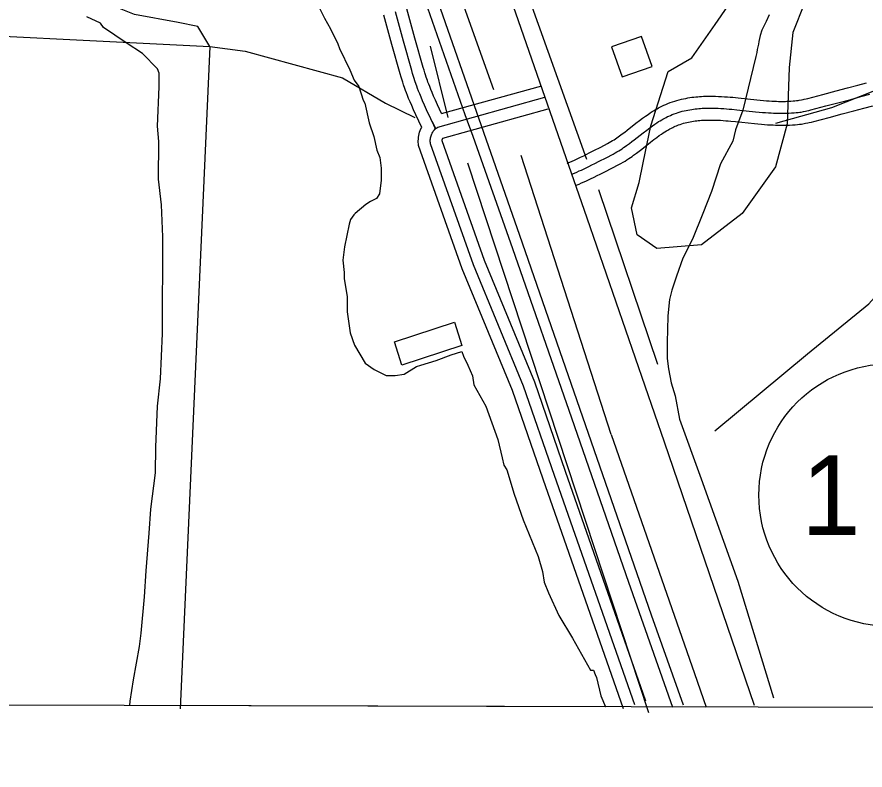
# Model space of a CAD drawing. Extents: x 3161615 to 3199515, y 867541 to 892976.
# Drawn here: x 3167730 to 3168796, y 872921 to 873867 of the extents above; entities that cross this region are included whole.
import ezdxf

# ---------------------------------------------------------------- set-up
doc = ezdxf.new("R2010")
doc.units = 0
for name, color, linetype in [('V-BLDG-OTLN', 7, 'Continuous'), ('V-GRID-FRAM', 7, 'Continuous'), ('V-RAIL-TRAK', 7, 'Continuous'), ('V-ROAD-CNTR', 7, 'Continuous'), ('V-ROAD-IDEN', 7, 'Continuous'), ('V-SITE-VEGE', 7, 'Continuous'), ('V-TOPO-SHOR', 7, 'Continuous')]:
    doc.layers.add(name, color=color, linetype=linetype)

msp = doc.modelspace()

# ---------------------------------------------------------------- linework, layer by layer
at = {"layer": 'V-BLDG-OTLN'}
for points in [[(3168477.3, 873829.8), (3168490.5, 873792.1), (3168528.3, 873805.3), (3168515.1, 873843)], [(3168204.4, 873459.3), (3168279.8, 873483.7), (3168289.3, 873454.4), (3168213.9, 873430)]]:
    msp.add_lwpolyline(points, close=True, dxfattribs=at)
at = {"layer": 'V-GRID-FRAM'}
msp.add_lwpolyline([(3165877.4, 891195.5), (3197229, 891108.8), (3197186.7, 872920.9), (3165819.2, 873007.6), (3165877.4, 891195.5)], dxfattribs=at)
at = {"layer": 'V-RAIL-TRAK'}
msp.add_lwpolyline([(3167916.5, 874820), (3167948.2, 874731.2), (3168003.7, 874571.1), (3168069.2, 874383.3), (3168125.2, 874224.3), (3168180.6, 874066), (3168240, 873896.1), (3168293.1, 873744.7), (3168302.8, 873717.5), (3168352.8, 873576.4), (3168426.8, 873363.4), (3168498.7, 873156.9), (3168553.8, 873000)], dxfattribs=at)
at = {"layer": 'V-ROAD-CNTR'}
for points in [[(3167646.4, 875910), (3167879.5, 875241.8), (3168118.7, 874543.9), (3168216.7, 874266.8), (3168340.2, 873920.1), (3168446.3, 873615), (3168543.4, 873333.6), (3168656.7, 873002.3)], [(3168567.5, 873002.5), (3168527.3, 873115.5), (3168361.9, 873592.9), (3168208.2, 874033.3), (3168082.7, 874393.3), (3167872.4, 874990.7), (3167681, 875545.6), (3167593.1, 875801.9)], [(3168238.7, 873728.7), (3168231.3, 873744.5), (3168228.5, 873750.7), (3168226.1, 873756.2), (3168224.1, 873761), (3168222.3, 873765.2), (3168220.8, 873768.9), (3168219.6, 873772.2), (3168218.5, 873775.1), (3168217.5, 873777.7), (3168216, 873782.2), (3168214.8, 873785.6), (3168214, 873788.2), (3168212.8, 873792), (3168211.7, 873795.9), (3168201.3, 873832.8), (3168196.2, 873851.3), (3168191.1, 873869.9)], [(3168256.2, 873727), (3168251.9, 873736), (3168255.5, 873728.1), (3168244.9, 873750.8), (3168242.2, 873756.8), (3168239.9, 873762.1), (3168237.9, 873766.7), (3168236.2, 873770.8), (3168234.8, 873774.4), (3168233.6, 873777.6), (3168232.6, 873780.3), (3168231.7, 873782.8), (3168230.2, 873787), (3168229.1, 873790.2), (3168228.3, 873792.7), (3168227.2, 873796.3), (3168226.1, 873800), (3168215.8, 873836.9), (3168210.6, 873855.3), (3168205.6, 873873.8)], [(3168263.7, 873746), (3168258.6, 873757), (3168255.9, 873762.9), (3168253.7, 873768.1), (3168251.7, 873772.5), (3168250.1, 873776.5), (3168248.8, 873779.9), (3168247.6, 873782.9), (3168246.6, 873785.5), (3168245.8, 873787.8), (3168244.4, 873791.9), (3168243.3, 873794.9), (3168242.6, 873797.2), (3168241.6, 873800.6), (3168240.5, 873804.1), (3168230.2, 873840.9), (3168225.1, 873859.3), (3168220, 873877.8)], [(3168709.7, 873762.4), (3168711.6, 873762.6), (3168713.2, 873762.9), (3168715.9, 873763.3), (3168718, 873763.7), (3168719.4, 873764), (3168721.7, 873764.5), (3168724, 873765.1), (3168742.9, 873770.1), (3168759.5, 873774.5), (3168774, 873778.4), (3168786.7, 873781.9), (3168797.8, 873784.9)], [(3168263.7, 873746), (3168389.6, 873781)], [(3168258.8, 873729), (3168393.6, 873766.6)], [(3168421.5, 873683.7), (3168424.8, 873685.1), (3168427.8, 873686.4), (3168430.6, 873687.6), (3168433.2, 873688.8), (3168438.1, 873691.1), (3168442.4, 873693.1), (3168446.1, 873695), (3168449.3, 873696.6), (3168455.1, 873699.5), (3168463.7, 873703.9), (3168472.2, 873708.4), (3168474.4, 873709.6), (3168476.5, 873710.8), (3168478.4, 873712), (3168480.4, 873713.2), (3168482.2, 873714.4), (3168484, 873715.6), (3168485.7, 873716.8), (3168487.4, 873718), (3168490.7, 873720.4), (3168493.8, 873722.7), (3168496.7, 873725), (3168508, 873733.9), (3168512.4, 873737.3), (3168516.3, 873740.2), (3168519.9, 873742.8), (3168523.1, 873745), (3168525.9, 873746.9), (3168528.4, 873748.6), (3168530.7, 873750), (3168532.7, 873751.2), (3168534.5, 873752.2), (3168536.2, 873753.1), (3168539, 873754.6), (3168541.2, 873755.7), (3168542.9, 873756.5), (3168545.4, 873757.6), (3168548, 873758.7), (3168550.9, 873759.8), (3168553.8, 873760.8), (3168556.7, 873761.8), (3168559.5, 873762.6), (3168562.3, 873763.4), (3168565.1, 873764.1), (3168567.8, 873764.7), (3168570.5, 873765.2), (3168573.1, 873765.7), (3168575.7, 873766.1), (3168578.3, 873766.5), (3168580.8, 873766.8), (3168583.2, 873767.1), (3168585.7, 873767.3), (3168588, 873767.5), (3168590.4, 873767.6), (3168592.7, 873767.8), (3168594.9, 873767.8), (3168597.2, 873767.9), (3168599.4, 873767.9), (3168603.6, 873767.9), (3168607.8, 873767.9), (3168611.8, 873767.7), (3168615.6, 873767.5), (3168619.3, 873767.3), (3168622.9, 873767), (3168626.4, 873766.8), (3168629.8, 873766.5), (3168636.2, 873765.8), (3168659.8, 873763.3), (3168664.2, 873762.9), (3168668.2, 873762.6), (3168671.9, 873762.2), (3168675.4, 873762), (3168678.7, 873761.8), (3168681.7, 873761.6), (3168684.5, 873761.5), (3168687.1, 873761.4), (3168689.6, 873761.4), (3168691.8, 873761.4), (3168693.9, 873761.4), (3168695.9, 873761.4), (3168697.7, 873761.5), (3168699.4, 873761.5), (3168702.6, 873761.7), (3168705.4, 873761.9), (3168707.8, 873762.2), (3168710, 873762.4)], [(3168711.7, 873747.5), (3168713.7, 873747.8), (3168715.5, 873748), (3168718.6, 873748.6), (3168720.9, 873749), (3168722.6, 873749.4), (3168725.2, 873749.9), (3168727.8, 873750.6), (3168746.7, 873755.6), (3168763.3, 873760.1), (3168777.9, 873763.9), (3168790.6, 873767.4), (3168801.7, 873770.4)], [(3168265.2, 873715.2), (3168397.6, 873752.1)], [(3168427.2, 873669.9), (3168430.6, 873671.3), (3168433.7, 873672.6), (3168436.7, 873673.9), (3168439.4, 873675.1), (3168444.5, 873677.5), (3168448.9, 873679.6), (3168452.7, 873681.5), (3168456.1, 873683.2), (3168461.9, 873686.1), (3168470.6, 873690.6), (3168479.3, 873695.2), (3168481.7, 873696.5), (3168484.1, 873697.8), (3168486.3, 873699.2), (3168488.4, 873700.5), (3168490.5, 873701.9), (3168492.5, 873703.2), (3168494.4, 873704.5), (3168496.2, 873705.8), (3168499.7, 873708.4), (3168502.9, 873710.8), (3168505.9, 873713.2), (3168517.2, 873722), (3168521.5, 873725.3), (3168525.2, 873728.2), (3168528.6, 873730.6), (3168531.5, 873732.6), (3168534.1, 873734.4), (3168536.4, 873735.9), (3168538.5, 873737.1), (3168540.3, 873738.2), (3168541.9, 873739.1), (3168543.3, 873739.9), (3168545.8, 873741.2), (3168547.7, 873742.2), (3168549.1, 873742.8), (3168551.3, 873743.8), (3168553.6, 873744.8), (3168556.1, 873745.7), (3168558.7, 873746.6), (3168561.2, 873747.5), (3168563.7, 873748.2), (3168566.1, 873748.9), (3168568.6, 873749.5), (3168571, 873750), (3168573.3, 873750.5), (3168575.7, 873750.9), (3168578, 873751.3), (3168580.3, 873751.6), (3168582.5, 873751.9), (3168584.7, 873752.2), (3168586.9, 873752.4), (3168589.1, 873752.5), (3168591.2, 873752.7), (3168593.3, 873752.8), (3168595.4, 873752.8), (3168597.5, 873752.9), (3168599.5, 873752.9), (3168603.5, 873752.9), (3168607.4, 873752.9), (3168611.1, 873752.7), (3168614.8, 873752.5), (3168618.3, 873752.3), (3168621.8, 873752.1), (3168625.1, 873751.8), (3168628.4, 873751.5), (3168634.7, 873750.9), (3168658.3, 873748.4), (3168662.7, 873748), (3168666.9, 873747.6), (3168670.8, 873747.3), (3168674.4, 873747), (3168677.8, 873746.8), (3168681, 873746.6), (3168684, 873746.5), (3168686.8, 873746.4), (3168689.4, 873746.4), (3168691.8, 873746.4), (3168694.1, 873746.4), (3168696.2, 873746.4), (3168698.3, 873746.5), (3168700.1, 873746.6), (3168703.6, 873746.8), (3168706.7, 873747), (3168709.3, 873747.3), (3168711.7, 873747.5)], [(3168713.6, 873732.7), (3168715.8, 873732.9), (3168717.8, 873733.2), (3168721.2, 873733.8), (3168723.8, 873734.3), (3168725.8, 873734.7), (3168728.7, 873735.4), (3168731.5, 873736.1), (3168750.6, 873741.1), (3168767.2, 873745.6), (3168781.8, 873749.5), (3168794.5, 873752.9), (3168805.7, 873755.9)], [(3168433, 873656), (3168436.4, 873657.5), (3168439.7, 873658.9), (3168442.8, 873660.2), (3168445.6, 873661.5), (3168450.9, 873663.9), (3168455.4, 873666.1), (3168459.4, 873668.1), (3168462.8, 873669.8), (3168468.8, 873672.8), (3168477.6, 873677.3), (3168486.3, 873681.9), (3168489, 873683.4), (3168491.7, 873684.9), (3168494.2, 873686.4), (3168496.5, 873687.9), (3168498.8, 873689.4), (3168500.9, 873690.8), (3168503, 873692.2), (3168505, 873693.6), (3168508.6, 873696.3), (3168512, 873698.9), (3168515.2, 873701.3), (3168526.4, 873710.2), (3168530.6, 873713.4), (3168534.1, 873716.1), (3168537.3, 873718.4), (3168540, 873720.3), (3168542.3, 873721.8), (3168544.4, 873723.2), (3168546.2, 873724.3), (3168547.8, 873725.2), (3168549.2, 873726), (3168550.4, 873726.7), (3168552.6, 873727.9), (3168554.2, 873728.7), (3168555.4, 873729.2), (3168557.3, 873730.1), (3168559.1, 873730.8), (3168561.3, 873731.7), (3168563.5, 873732.4), (3168565.7, 873733.2), (3168567.8, 873733.8), (3168569.9, 873734.4), (3168572, 873734.9), (3168574.1, 873735.4), (3168576.2, 873735.8), (3168578.2, 873736.1), (3168580.2, 873736.5), (3168582.3, 873736.8), (3168584.3, 873737), (3168586.2, 873737.2), (3168588.2, 873737.4), (3168590.2, 873737.6), (3168592.1, 873737.7), (3168594, 873737.8), (3168595.9, 873737.9), (3168597.8, 873737.9), (3168599.6, 873737.9), (3168603.4, 873737.9), (3168607, 873737.9), (3168610.5, 873737.7), (3168614, 873737.6), (3168617.4, 873737.4), (3168620.7, 873737.1), (3168623.9, 873736.9), (3168627, 873736.6), (3168633.2, 873736), (3168656.8, 873733.5), (3168661.3, 873733.1), (3168665.6, 873732.7), (3168669.6, 873732.3), (3168673.4, 873732.1), (3168677, 873731.8), (3168680.3, 873731.7), (3168683.5, 873731.5), (3168686.4, 873731.4), (3168689.2, 873731.4), (3168691.8, 873731.4), (3168694.3, 873731.4), (3168696.6, 873731.4), (3168698.8, 873731.5), (3168700.8, 873731.6), (3168704.6, 873731.8), (3168708, 873732.1), (3168710.9, 873732.3), (3168713.4, 873732.6)], [(3168234.6, 873705.9), (3168234.4, 873711.8), (3168234.5, 873714), (3168234.7, 873716.2), (3168235, 873718.4), (3168235.5, 873720.6), (3168236.1, 873722.7), (3168236.9, 873724.8), (3168237.8, 873726.8), (3168238.7, 873728.7)], [(3168249.8, 873707.9), (3168249.6, 873709.2), (3168249.5, 873710.5), (3168249.4, 873711.8), (3168249.5, 873713), (3168249.6, 873714.3), (3168249.8, 873715.6), (3168250.1, 873716.8), (3168250.4, 873718.1), (3168250.9, 873719.3), (3168251.4, 873720.5), (3168251.9, 873721.6), (3168252.6, 873722.7), (3168253.3, 873723.8), (3168254.1, 873724.8), (3168254.9, 873725.8), (3168255.8, 873726.7), (3168256.8, 873727.5), (3168257.8, 873728.3), (3168258.8, 873729)], [(3168264.4, 873711.7), (3168264.5, 873712.8), (3168264.6, 873713.1), (3168265.2, 873715.2)], [(3168520.5, 873007.6), (3168419.6, 873296.2), (3168380.9, 873408.6), (3168317.7, 873561.4), (3168264.4, 873711.7)], [(3168492.2, 872997.7), (3168391.3, 873286.4), (3168352.8, 873398), (3168289.7, 873550.7), (3168234.6, 873705.9)], [(3168506.4, 873002.7), (3168405.4, 873291.3), (3168366.8, 873403.3), (3168303.7, 873556), (3168249.8, 873707.9)]]:
    msp.add_lwpolyline(points, dxfattribs=at)
msp.add_spline([(3172574.9, 872991.4), (3172391.3, 873136.4), (3172185.9, 873299.1), (3171983.7, 873455), (3171834.4, 873577.2), (3171683.8, 873697), (3171489.8, 873827.4), (3171191.1, 874027.4), (3170949.2, 874188.8), (3170747.7, 874329.4), (3170544.9, 874457.9), (3170452.4, 874517.4), (3170371.2, 874575.7), (3170275.1, 874638.4), (3170158.1, 874722.3), (3170073, 874793.8), (3169971.2, 874879.6), (3169872.1, 874978.9), (3169730.1, 875110.3), (3169559.7, 875281.6), (3169372, 875459.6), (3169221.3, 875604.5), (3169089, 875738.6), (3168983.6, 875846.6), (3168900.3, 875956.9), (3168809.8, 876073.4), (3168702.9, 876235.1), (3168574.3, 876446.7), (3168384.1, 876773.2)], degree=3, dxfattribs=at)
at = {"layer": 'V-ROAD-IDEN'}
msp.add_circle((3168827.4, 873266.5), 165, dxfattribs=at)
at = {"layer": 'V-SITE-VEGE'}
for p, q in [((3168110.7, 873877.5), (3168116.4, 873866)), ((3167834.9, 873859.8), (3167817.8, 873867.5)), ((3167838.6, 873854.1), (3167834.9, 873859.8)), ((3168116.4, 873866), (3168123.9, 873852.7)), ((3167867.1, 873834.9), (3167838.6, 873854.1)), ((3168123.9, 873852.7), (3168133.3, 873833.6)), ((3167887.9, 873821.5), (3167867.1, 873834.9)), ((3168133.3, 873833.6), (3168135.2, 873827.9)), ((3168135.2, 873827.9), (3168148.4, 873801.2)), ((3167906.8, 873802.4), (3167887.9, 873821.5)), ((3167908.7, 873796.7), (3167906.8, 873802.4)), ((3167908.6, 873779.6), (3167908.7, 873796.7)), ((3168148.4, 873801.2), (3168154, 873787.9)), ((3168154, 873787.9), (3168159.7, 873780.2)), ((3167906.5, 873730.1), (3167908.6, 873779.6)), ((3168159.7, 873780.2), (3168165.3, 873763.1)), ((3168165.3, 873763.1), (3168167.2, 873759.3)), ((3168167.2, 873759.3), (3168172.8, 873734.5)), ((3168172.8, 873734.5), (3168178.4, 873717.4)), ((3167908.3, 873711.1), (3167906.5, 873730.1)), ((3167908.1, 873663.6), (3167908.3, 873711.1)), ((3168178.4, 873717.4), (3168182.1, 873700.2)), ((3168182.1, 873700.2), (3168185.9, 873690.7)), ((3168185.9, 873690.7), (3168187.7, 873677.4)), ((3168187.7, 873677.4), (3168187.6, 873662.2)), ((3167911.7, 873631.2), (3167908.1, 873663.6)), ((3168187.6, 873662.2), (3168185.6, 873645.1)), ((3168174.2, 873635.6), (3168168.5, 873631.8)), ((3168181.8, 873639.4), (3168174.2, 873635.6)), ((3168185.6, 873645.1), (3168181.8, 873639.4)), ((3167913.4, 873591.3), (3167911.7, 873631.2)), ((3168168.5, 873631.8), (3168155.1, 873620.5)), ((3168153.2, 873618.6), (3168149.3, 873612.9)), ((3168155.1, 873620.5), (3168153.2, 873618.6)), ((3168147.4, 873607.2), (3168141.6, 873578.7)), ((3168149.3, 873612.9), (3168147.4, 873607.2)), ((3167912.8, 873469.5), (3167913.4, 873591.3)), ((3168141.6, 873578.7), (3168139.6, 873561.6)), ((3168139.6, 873561.6), (3168141.4, 873546.4)), ((3168141.4, 873546.4), (3168141.4, 873538.8)), ((3168141.4, 873538.8), (3168145.1, 873515.9)), ((3168145.1, 873515.9), (3168145, 873496.9)), ((3168145, 873496.9), (3168148.6, 873470.3)), ((3167910.6, 873412.5), (3167912.8, 873469.5)), ((3168148.6, 873470.3), (3168154.3, 873455)), ((3168154.3, 873455), (3168167.5, 873432.2)), ((3168256.9, 873435.5), (3168275.9, 873443)), ((3168275.9, 873443), (3168289.3, 873446.8)), ((3168289.3, 873446.8), (3168291.1, 873441.1)), ((3168167.5, 873432.2), (3168178.8, 873424.5)), ((3168237.8, 873429.9), (3168256.9, 873435.5)), ((3168291.1, 873441.1), (3168296.8, 873429.6)), ((3168178.8, 873424.5), (3168194, 873416.8)), ((3168216.8, 873418.6), (3168232.1, 873428)), ((3168232.1, 873428), (3168237.8, 873429.9)), ((3168296.8, 873429.6), (3168302.4, 873416.3)), ((3167906.7, 873378.3), (3167910.6, 873412.5)), ((3168194, 873416.8), (3168205.4, 873416.8)), ((3168205.4, 873416.8), (3168216.8, 873418.6)), ((3168302.4, 873416.3), (3168304.3, 873404.9)), ((3168304.3, 873404.9), (3168319.4, 873378.2)), ((3167904.5, 873326.9), (3167906.7, 873378.3)), ((3168319.4, 873378.2), (3168334.4, 873336.2)), ((3168334.4, 873336.2), (3168339.9, 873313.4)), ((3167904.3, 873294.6), (3167904.5, 873326.9)), ((3168339.9, 873313.4), (3168341.8, 873303.9)), ((3167898.4, 873249), (3167904.3, 873294.6)), ((3168341.8, 873303.9), (3168345.6, 873298.1)), ((3168345.6, 873298.1), (3168354.9, 873267.7)), ((3168354.9, 873267.7), (3168366.2, 873235.3)), ((3167896.4, 873218.6), (3167898.4, 873249)), ((3168366.2, 873235.3), (3168385, 873189.5)), ((3167892.3, 873171.1), (3167896.4, 873218.6)), ((3168385, 873189.5), (3168390.6, 873170.5)), ((3167890.3, 873138.7), (3167892.3, 873171.1)), ((3168390.6, 873170.5), (3168392.4, 873157.2)), ((3168392.4, 873157.2), (3168398.1, 873143.8)), ((3167886.2, 873093.1), (3167890.3, 873138.7)), ((3168398.1, 873143.8), (3168411.2, 873115.2)), ((3168411.2, 873115.2), (3168428.2, 873086.6)), ((3167884.2, 873076), (3167886.2, 873093.1)), ((3168428.2, 873086.6), (3168450.8, 873046.6)), ((3167876.4, 873034.2), (3167884.2, 873076)), ((3168450.8, 873046.6), (3168454.6, 873046.6)), ((3168454.6, 873046.6), (3168456.5, 873040.9)), ((3168456.5, 873040.9), (3168458.4, 873037)), ((3167872.5, 873007.6), (3167876.4, 873034.2)), ((3168458.4, 873037), (3168464, 873014.2)), ((3167871.7, 873001.9), (3167872.5, 873007.6)), ((3168464, 873014.2), (3168469.7, 873000.2)), ((3168469.7, 873000.2), (3167871.7, 873001.9))]:
    msp.add_line(p, q, dxfattribs=at)
msp.add_lwpolyline([(3168719.9, 873884.8), (3168705.2, 873848.1), (3168700.3, 873804), (3168697.9, 873733), (3168683.2, 873679.1), (3168641.6, 873620.4), (3168590.2, 873581.2), (3168534, 873576.3), (3168509.5, 873593.5), (3168502.2, 873627.7), (3168511.9, 873659.6), (3168516.8, 873684), (3168526.6, 873730.6), (3168548.6, 873799.1), (3168578, 873816.3), (3168607.4, 873857.9), (3168639.2, 873904.4)], dxfattribs=at)
at = {"layer": 'V-TOPO-SHOR'}
for p, q in [((3168329.3, 873775.8), (3168128.9, 874339.6)), ((3168446.2, 873688.2), (3168369.5, 873902.8)), ((3168271.8, 873741), (3168249.7, 873830.8)), ((3168477, 873342.6), (3168363.9, 873693.4)), ((3168524, 872992.6), (3168296.6, 873683.6)), ((3168461, 873650.8), (3168535.2, 873431.2))]:
    msp.add_line(p, q, dxfattribs=at)
for points in [[(3167972.4, 873830.4), (3167957.5, 873855.3), (3167932.6, 873860.4), (3167877.7, 873870.5), (3167852.8, 873880.5), (3167837.9, 873895.5), (3167823.1, 873925.5), (3167813.2, 873955.4), (3167813.2, 873965.4), (3167808.3, 873980.4), (3167803.3, 873995.3), (3167823.4, 874035.2), (3167843.4, 874055), (3167888.3, 874094.8), (3167903.4, 874119.7), (3167928.3, 874139.6), (3167933.3, 874144.5), (3167973.3, 874159.4), (3168013.2, 874164.2), (3168043.1, 874164.2), (3168073, 874174)], [(3168675.3, 873870.1), (3168671.5, 873861.7), (3168666.3, 873851.1), (3168664, 873844), (3168663.2, 873840.6), (3168662.3, 873836.6), (3168661.9, 873833.3), (3168660.4, 873826.5), (3168659.7, 873822.7), (3168659, 873819.5), (3168658.6, 873817.8)], [(3167553.7, 873851.4), (3167972.4, 873830.4), (3167935.2, 872997.9)], [(3168683.8, 873734), (3168754.1, 873753.6), (3168808.2, 873775), (3168878.6, 873801.9), (3168921.9, 873823.4), (3168979.6, 873837.6), (3169010.2, 873843), (3168984.8, 873769.2), (3168930.4, 873668.4), (3168906.9, 873630.6)], [(3167972.4, 873830.4), (3168016.7, 873824.5), (3168139.1, 873790.9), (3168193.1, 873759.2), (3168230, 873741.1)], [(3168658.6, 873817.8), (3168642.4, 873750.3), (3168633.2, 873725.8), (3168629.7, 873711.3), (3168614.2, 873682.9), (3168602.8, 873647.9), (3168592.2, 873620.4), (3168579.2, 873588.1), (3168567, 873564.4), (3168559, 873541.5), (3168552.9, 873524), (3168550.1, 873512.4), (3168548, 873492), (3168547.6, 873474.4), (3168547, 873459.3), (3168547.1, 873438.3), (3168548.7, 873425.4), (3168552.1, 873407.6), (3168557.2, 873391.3), (3168562.8, 873361.8), (3168589.9, 873287.1), (3168636, 873158.5), (3168681, 873011.5)], [(3168607.2, 873347.2), (3168723.7, 873444.2), (3168800.5, 873507.1), (3168853.8, 873566.4), (3168892.7, 873615.8), (3168906.9, 873630.6)], [(3168477, 873342.6), (3168581.7, 873042.2), (3168596.1, 872999.9)]]:
    msp.add_lwpolyline(points, dxfattribs=at)

# ---------------------------------------------------------------- texts
at = {"layer": 'V-ROAD-IDEN'}
msp.add_text(' 1 ', height=100, dxfattribs=at).set_placement((3168678.6, 873216.5))

doc.saveas('drawing.dxf')
